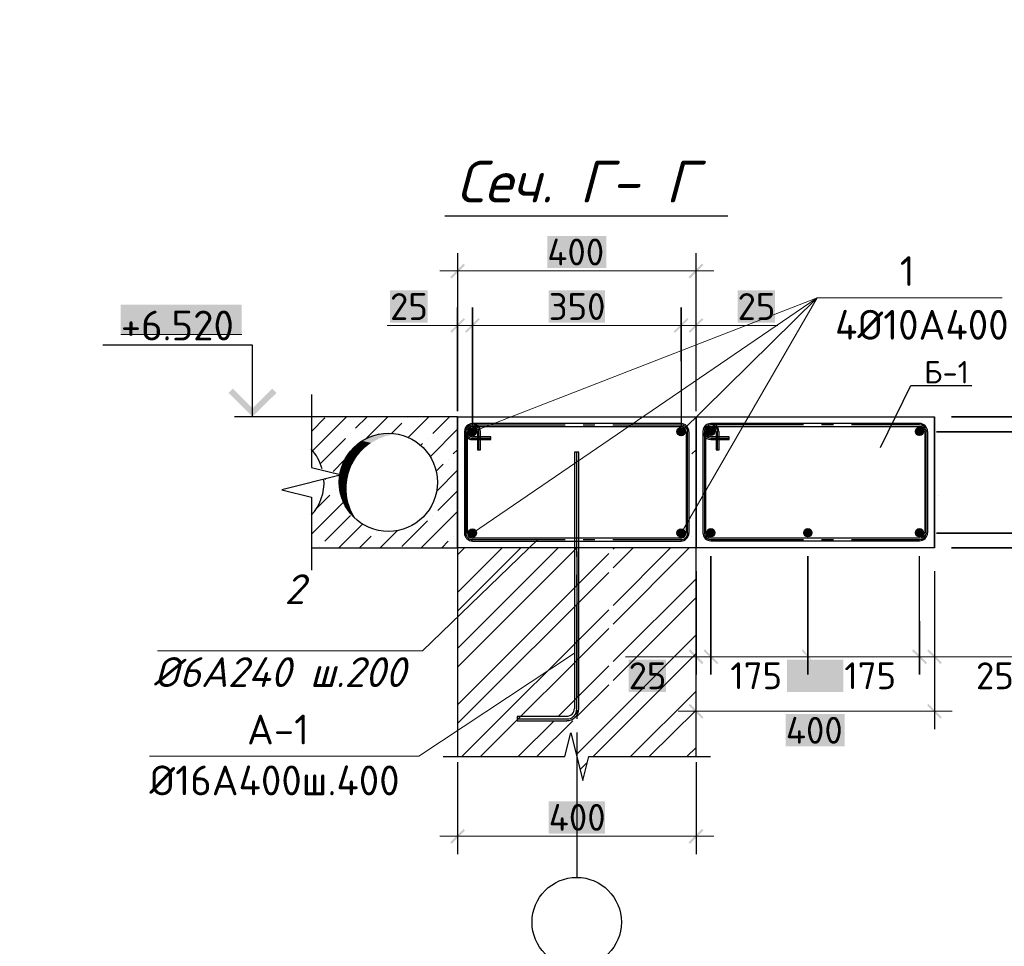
# Model space of a CAD drawing. Header units: millimetres. Extents: x 363306 to 7757304, y 1022887 to 1207196.
# Tile 638 of 656: x 2184113 to 2192372, y 1070910 to 1078681. Entities that reach past the tile are written whole.
import ezdxf

# ---------------------------------------------------------------- set-up
doc = ezdxf.new("R2010")
doc.units = ezdxf.units.MM
for name, color, linetype in [('0 @ 100', 7, 'Continuous'), ('PDF3_0', 7, 'Continuous'), ('PDF3_Text', 7, 'Continuous'), ('PDF4_0', 7, 'Continuous'), ('PDF4_Text', 7, 'Continuous'), ('PDF4_Размерные линии', 7, 'Continuous')]:
    doc.layers.add(name, color=color, linetype=linetype)
for name, color, linetype, true_color in [('PDF4__Армирования', 7, 'Continuous', 0x0000dd), ('PDF4__ось', 7, 'Continuous', 0x989898), ('PDF4_Layer7', 7, 'Continuous', 0x947000)]:
    doc.layers.add(name, color=color, linetype=linetype, true_color=true_color)
doc.styles.add('PDF ISOCPEUR', font='isocpeur.TTF')
doc.styles.add('PDF ISOCPEUR Italic', font='isocpeui.ttf')
doc.styles.add('ГОСТ 2.304', font='isocpeui.ttf')

msp = doc.modelspace()

# ---------------------------------------------------------------- linework, layer by layer
at = {"layer": 'PDF3_0', "lineweight": 25, "elevation": 0}
msp.add_lwpolyline([(2191332.662, 1075093.456), (2191587.474, 1075612.864), (2192100.685, 1075612.864)], dxfattribs=at)
at = {"layer": 'PDF4_0', "lineweight": 25, "elevation": 0}
for points in [[(2187785.583, 1076722.949), (2187785.583, 1075397.509), (2187785.583, 1076265.742)], [(2189786.827, 1075622.265), (2189786.827, 1076722.949)], [(2189660.595, 1075816.231), (2189660.595, 1076265.742), (2189660.595, 1075272.817)], [(2189786.827, 1075397.509), (2189786.827, 1076265.742)], [(2186066.052, 1075351.327), (2186066.052, 1075950.161), (2184811.426, 1075950.161)], [(2186560.205, 1075537.597), (2186560.205, 1075351.327), (2186560.205, 1074924.908), (2186811.131, 1074863.331), (2186310.82, 1074738.638), (2186560.205, 1074675.522), (2186560.205, 1074250.642), (2186560.205, 1074062.833)], [(2186969.691, 1075351.327), (2185915.189, 1075351.327)], [(2187785.583, 1075351.327), (2187785.583, 1074250.642)], [(2189786.827, 1075351.327), (2189786.827, 1074252.182)], [(2191786.532, 1075351.327), (2191786.532, 1074252.182)], [(2193472.884, 1075351.327), (2191928.847, 1075351.327), (2192886.365, 1075351.327)], [(2188786.205, 1074221.393), (2188786.205, 1073003.713)], [(2193472.884, 1074250.642), (2191928.847, 1074250.642), (2192886.365, 1074250.642)], [(2191661.839, 1073637.412), (2191661.839, 1073187.902), (2191661.839, 1074182.366)], [(2189786.827, 1072730.694), (2189786.827, 1074056.134), (2189786.827, 1073187.902)], [(2191786.532, 1074056.134), (2191786.532, 1073187.902)], [(2191786.532, 1073831.379), (2191786.532, 1072730.694)], [(2188786.205, 1072891.336), (2188786.205, 1072815.904)], [(2187665.508, 1072500.323), (2187785.583, 1072500.323), (2188686.143, 1072500.323), (2188736.944, 1072700.448), (2188837.006, 1072300.199), (2188886.267, 1072500.323), (2189786.827, 1072500.323), (2189906.902, 1072500.323)], [(2188786.205, 1072703.527), (2188786.205, 1071487.386)], [(2187785.583, 1072500.323), (2187785.583, 1072500.323)], [(2187785.583, 1072452.601), (2187785.583, 1071681.352)], [(2189786.827, 1072452.601), (2189786.827, 1071681.352)]]:
    msp.add_lwpolyline(points, dxfattribs=at)
at = {"layer": 'PDF4_0', "lineweight": 18, "elevation": 0}
for points in [[(2187636.259, 1076573.625), (2189936.151, 1076573.625)], [(2187194.446, 1076116.418), (2187785.583, 1076116.418)], [(2187636.259, 1076116.418), (2188061.139, 1076116.418)], [(2187760.952, 1076116.418), (2189811.458, 1076116.418)], [(2189511.271, 1076116.418), (2189936.151, 1076116.418)], [(2190473.408, 1076116.418), (2189786.827, 1076116.418)], [(2189195.69, 1073337.225), (2189786.827, 1073337.225)], [(2189635.964, 1073337.225), (2190060.844, 1073337.225)], [(2189762.197, 1073337.225), (2191811.163, 1073337.225)], [(2191510.976, 1073337.225), (2191935.856, 1073337.225)], [(2192474.652, 1073337.225), (2191786.532, 1073337.225)], [(2189635.964, 1072881.557), (2191935.856, 1072881.557)], [(2187636.259, 1071832.216), (2189936.151, 1071832.216)]]:
    msp.add_lwpolyline(points, dxfattribs=at)
at = {"layer": 'PDF4_0', "lineweight": 20, "elevation": 0}
for points in [[(2187911.815, 1074375.335), (2190801.304, 1076347.331), (2189660.595, 1074375.335)], [(2189660.595, 1075225.095), (2190801.304, 1076347.331), (2187911.815, 1075225.095)], [(2190801.304, 1076347.331), (2192354.578, 1076347.331)], [(2188459.848, 1074319.916), (2187491.554, 1073387.028), (2185268.633, 1073387.028)], [(2187460.765, 1072503.402), (2185202.438, 1072503.402)]]:
    msp.add_lwpolyline(points, dxfattribs=at)
at = {"layer": 'PDF4_0', "lineweight": 25, "elevation": 0}
for points in [[(2187911.815, 1076265.742), (2187911.815, 1075272.817)], [(2192886.365, 1075225.095), (2191804.154, 1075225.095)], [(2192886.365, 1074375.335), (2191804.154, 1074375.335)], [(2189911.52, 1073187.902), (2189911.52, 1074182.366)], [(2190724.824, 1073187.902), (2190724.824, 1074182.366)]]:
    msp.add_lwpolyline(points, close=True, dxfattribs=at)
at = {"layer": 'PDF4_0', "color": 7, "lineweight": 0, "true_color": 0xffffff, "elevation": 0}
msp.add_lwpolyline([(2184960.749, 1076040.987), (2185975.226, 1076040.987)], dxfattribs=at)
at = {"layer": 'PDF4_0', "color": 8, "lineweight": 25, "true_color": 0x767676, "elevation": 0}
for points in [[(2186560.205, 1075228.173), (2186672.583, 1075340.551)], [(2186570.981, 1075066.534), (2186855.774, 1075351.327)], [(2186931.205, 1075254.344), (2187028.189, 1075351.327)], [(2187018.952, 1075168.136), (2187200.604, 1075351.327)], [(2187234.471, 1075212.779), (2187319.139, 1075297.447)], [(2187362.243, 1075340.551), (2187362.243, 1075340.551)], [(2187373.019, 1075177.373), (2187545.433, 1075351.327)], [(2187577.761, 1075211.24), (2187717.848, 1075351.327)], [(2186888.102, 1075211.24), (2186888.102, 1075211.24)], [(2187557.749, 1075017.273), (2187785.583, 1075246.646)], [(2186637.176, 1074958.775), (2186844.998, 1075168.136)], [(2187477.699, 1075111.178), (2187491.554, 1075125.032)], [(2187534.658, 1075168.136), (2187534.658, 1075168.136)], [(2187750.176, 1075038.825), (2187785.583, 1075074.232)], [(2189751.421, 1075038.825), (2189786.827, 1075074.232)], [(2186743.396, 1074892.58), (2186838.84, 1074988.024)], [(2187607.01, 1074895.659), (2187663.969, 1074952.617)], [(2187707.072, 1074995.721), (2187707.072, 1074995.721)], [(2187611.628, 1074726.323), (2187785.583, 1074901.817)], [(2186675.662, 1074826.385), (2186681.82, 1074831.003)], [(2186606.388, 1074583.157), (2186715.687, 1074693.995)], [(2186758.79, 1074737.099), (2186758.79, 1074737.099)], [(2187620.865, 1074564.684), (2187785.583, 1074729.402)], [(2191820.399, 1074693.995), (2191820.399, 1074693.995)], [(2186560.205, 1074366.099), (2186829.604, 1074633.958)], [(2187480.778, 1074250.642), (2187785.583, 1074555.447)], [(2186672.583, 1074306.062), (2186888.102, 1074521.58)], [(2186791.118, 1074250.642), (2186989.703, 1074449.227)], [(2187319.139, 1074262.958), (2187534.658, 1074478.476)], [(2187577.761, 1074521.58), (2187577.761, 1074521.58)], [(2187103.62, 1074392.269), (2187103.62, 1074392.269)], [(2187135.948, 1074250.642), (2187280.653, 1074395.348)], [(2186963.533, 1074250.642), (2187060.517, 1074349.165)], [(2187653.193, 1074250.642), (2187707.072, 1074306.062)], [(2187750.176, 1074349.165), (2187750.176, 1074349.165)], [(2189751.421, 1074349.165), (2189751.421, 1074349.165)], [(2186629.479, 1074262.958), (2186629.479, 1074262.958)], [(2187785.583, 1073878.103), (2188159.662, 1074250.642)], [(2187785.583, 1073407.041), (2188630.724, 1074250.642)], [(2187785.583, 1074192.145), (2187844.081, 1074250.642)], [(2187785.583, 1073721.082), (2188316.682, 1074250.642)], [(2187785.583, 1073250.02), (2188787.744, 1074250.642)], [(2187785.583, 1072934.439), (2189054.064, 1074202.92)], [(2189091.01, 1074239.867), (2189101.786, 1074250.642)], [(2189091.01, 1073768.804), (2189572.848, 1074250.642)], [(2189091.01, 1074082.846), (2189258.807, 1074250.642)], [(2189091.01, 1073611.784), (2189729.869, 1074250.642)], [(2187785.583, 1072777.419), (2189054.064, 1074045.9)], [(2189091.01, 1073297.742), (2189786.827, 1073992.02)], [(2189091.01, 1073139.182), (2189786.827, 1073834.999)], [(2187822.529, 1072500.323), (2189054.064, 1073731.858)], [(2187979.55, 1072500.323), (2189054.064, 1073574.838)], [(2188781.587, 1072515.717), (2189786.827, 1073520.958)], [(2188923.213, 1072500.323), (2189786.827, 1073363.937)], [(2188630.724, 1072837.456), (2189054.064, 1073260.796)], [(2188787.744, 1072837.456), (2189054.064, 1073103.775)], [(2189237.255, 1072500.323), (2189786.827, 1073049.896)], [(2189394.275, 1072500.323), (2189786.827, 1072891.336)], [(2188293.591, 1072500.323), (2188595.317, 1072800.51)], [(2188450.612, 1072500.323), (2188752.338, 1072800.51)], [(2189708.317, 1072500.323), (2189786.827, 1072577.294)], [(2188813.915, 1072391.025), (2188873.952, 1072451.062)]]:
    msp.add_lwpolyline(points, dxfattribs=at)
at = {"layer": 'PDF4_0', "lineweight": 30, "elevation": 0}
for points in [[(2188365.944, 1074250.642), (2187785.583, 1074250.642), (2187785.583, 1075351.327), (2188365.944, 1075351.327)], [(2187785.583, 1075351.327), (2187785.583, 1074250.642), (2187785.583, 1075351.327)], [(2188115.018, 1075351.327), (2189786.827, 1075351.327), (2189786.827, 1074250.642), (2188115.018, 1074250.642)], [(2190116.263, 1075351.327), (2191786.532, 1075351.327), (2191786.532, 1074252.182), (2189786.827, 1074252.182), (2189786.827, 1075351.327), (2190365.649, 1075351.327)], [(2189786.827, 1075351.327), (2189786.827, 1074252.182), (2189786.827, 1075351.327)], [(2191786.532, 1075351.327), (2191786.532, 1074252.182), (2191786.532, 1075351.327)], [(2189786.827, 1072500.323), (2189786.827, 1074250.642), (2187785.583, 1074250.642), (2187785.583, 1072500.323)]]:
    msp.add_lwpolyline(points, dxfattribs=at)
at = {"layer": 'PDF4_0', "color": 1, "lineweight": 20, "elevation": 0}
for points in [[(2187876.408, 1075223.555), (2187913.355, 1075260.501)], [(2187877.948, 1075235.87), (2187901.039, 1075258.962)], [(2187879.487, 1075214.319), (2187922.591, 1075257.422)], [(2187882.566, 1075206.622), (2187930.288, 1075254.344)], [(2187887.184, 1075200.464), (2187936.446, 1075249.725)], [(2187893.342, 1075195.846), (2187941.064, 1075243.568)], [(2187901.039, 1075192.767), (2187944.143, 1075235.87)], [(2187911.815, 1075191.227), (2187945.682, 1075225.095)], [(2187925.67, 1075194.306), (2187942.603, 1075211.24)], [(2189626.728, 1075223.555), (2189663.674, 1075260.501)], [(2189628.267, 1075235.87), (2189651.358, 1075258.962)], [(2189628.267, 1075214.319), (2189672.91, 1075257.422)], [(2189632.885, 1075206.622), (2189680.607, 1075254.344)], [(2189637.504, 1075200.464), (2189686.765, 1075249.725)], [(2189643.661, 1075195.846), (2189691.383, 1075243.568)], [(2189651.358, 1075192.767), (2189694.462, 1075235.87)], [(2189662.134, 1075191.227), (2189696.002, 1075225.095)], [(2189675.989, 1075194.306), (2189692.923, 1075211.24)], [(2189877.653, 1075223.555), (2189914.599, 1075260.501)], [(2189879.192, 1075235.87), (2189902.284, 1075258.962)], [(2189879.192, 1075214.319), (2189923.835, 1075258.962)], [(2189882.271, 1075208.161), (2189929.993, 1075255.883)], [(2189888.429, 1075202.003), (2189936.151, 1075249.725)], [(2189894.587, 1075197.385), (2189940.769, 1075243.568)], [(2189902.284, 1075194.306), (2189943.848, 1075235.87)], [(2189911.52, 1075192.767), (2189945.387, 1075226.634)], [(2189925.375, 1075195.846), (2189942.309, 1075212.779)], [(2191627.972, 1075223.555), (2191664.918, 1075260.501)], [(2191627.972, 1075235.87), (2191652.603, 1075258.962)], [(2191629.512, 1075214.319), (2191672.615, 1075258.962)], [(2191632.59, 1075208.161), (2191680.312, 1075255.883)], [(2191638.748, 1075202.003), (2191686.47, 1075249.725)], [(2191644.906, 1075197.385), (2191691.088, 1075243.568)], [(2191652.603, 1075194.306), (2191694.167, 1075235.87)], [(2191661.839, 1075192.767), (2191695.707, 1075226.634)], [(2191675.694, 1075195.846), (2191692.628, 1075212.779)], [(2187876.408, 1074372.257), (2187913.355, 1074409.203)], [(2187877.948, 1074384.572), (2187901.039, 1074409.203)], [(2187879.487, 1074364.559), (2187922.591, 1074407.663)], [(2187882.566, 1074356.862), (2187930.288, 1074404.584)], [(2187887.184, 1074350.705), (2187936.446, 1074398.427)], [(2187893.342, 1074346.086), (2187941.064, 1074392.269)], [(2187901.039, 1074343.008), (2187944.143, 1074384.572)], [(2187911.815, 1074341.468), (2187945.682, 1074375.335)], [(2187925.67, 1074344.547), (2187942.603, 1074361.481)], [(2189626.728, 1074372.257), (2189663.674, 1074409.203)], [(2189628.267, 1074384.572), (2189651.358, 1074409.203)], [(2189628.267, 1074364.559), (2189672.91, 1074407.663)], [(2189632.885, 1074356.862), (2189680.607, 1074404.584)], [(2189637.504, 1074350.705), (2189686.765, 1074398.427)], [(2189643.661, 1074346.086), (2189691.383, 1074392.269)], [(2189651.358, 1074343.008), (2189694.462, 1074384.572)], [(2189662.134, 1074341.468), (2189696.002, 1074375.335)], [(2189675.989, 1074344.547), (2189692.923, 1074361.481)], [(2189877.653, 1074373.796), (2189914.599, 1074410.742)], [(2189879.192, 1074386.111), (2189902.284, 1074409.203)], [(2189879.192, 1074364.559), (2189923.835, 1074409.203)], [(2189882.271, 1074358.402), (2189929.993, 1074404.584)], [(2189888.429, 1074352.244), (2189936.151, 1074399.966)], [(2189894.587, 1074347.626), (2189940.769, 1074393.808)], [(2189902.284, 1074343.008), (2189943.848, 1074386.111)], [(2189911.52, 1074343.008), (2189945.387, 1074376.875)], [(2189925.375, 1074346.086), (2189942.309, 1074363.02)], [(2190690.957, 1074373.796), (2190727.903, 1074410.742)], [(2190692.497, 1074386.111), (2190715.588, 1074409.203)], [(2190692.497, 1074364.559), (2190737.14, 1074409.203)], [(2190695.575, 1074358.402), (2190743.297, 1074404.584)], [(2190701.733, 1074352.244), (2190749.455, 1074399.966)], [(2190707.891, 1074347.626), (2190754.073, 1074393.808)], [(2190715.588, 1074343.008), (2190757.152, 1074386.111)], [(2190724.824, 1074343.008), (2190758.692, 1074376.875)], [(2190738.679, 1074346.086), (2190755.613, 1074363.02)], [(2191627.972, 1074373.796), (2191664.918, 1074410.742)], [(2191627.972, 1074386.111), (2191652.603, 1074409.203)], [(2191629.512, 1074364.559), (2191672.615, 1074409.203)], [(2191632.59, 1074358.402), (2191680.312, 1074404.584)], [(2191638.748, 1074352.244), (2191686.47, 1074399.966)], [(2191644.906, 1074347.626), (2191691.088, 1074393.808)], [(2191652.603, 1074343.008), (2191694.167, 1074386.111)], [(2191661.839, 1074343.008), (2191695.707, 1074376.875)], [(2191675.694, 1074346.086), (2191692.628, 1074363.02)]]:
    msp.add_lwpolyline(points, dxfattribs=at)
at = {"layer": 'PDF4_0', "lineweight": 0, "elevation": 0}
msp.add_lwpolyline([(2187460.765, 1072503.402), (2188767.732, 1073368.555)], dxfattribs=at)
at = {"layer": 'PDF4_0', "lineweight": 25}
msp.add_circle((2188785.435, 1071112.537, 0), 374.848, dxfattribs=at)
at = {"layer": 'PDF4_0', "color": 7, "true_color": 0xffffff, "transparency": 33554559}
for points in [[(2188538.359, 1076867.654, 0), (2188538.359, 1076598.256, 0), (2189034.051, 1076867.654, 0)], [(2188538.359, 1076598.256, 0), (2189034.051, 1076867.654, 0), (2189034.051, 1076598.256, 0)], [(2187219.077, 1076410.447, 0), (2187219.077, 1076141.049, 0), (2187534.658, 1076410.447, 0)], [(2187219.077, 1076141.049, 0), (2187534.658, 1076410.447, 0), (2187534.658, 1076141.049, 0)], [(2188550.674, 1076410.447, 0), (2188550.674, 1076141.049, 0), (2189021.736, 1076410.447, 0)], [(2188550.674, 1076141.049, 0), (2189021.736, 1076410.447, 0), (2189021.736, 1076141.049, 0)], [(2190134.736, 1076410.447, 0), (2190134.736, 1076141.049, 0), (2190448.777, 1076410.447, 0)], [(2190134.736, 1076141.049, 0), (2190448.777, 1076410.447, 0), (2190448.777, 1076141.049, 0)], [(2184960.749, 1076290.372, 0), (2185975.226, 1076290.372, 0), (2184960.749, 1076040.987, 0)], [(2185975.226, 1076290.372, 0), (2184960.749, 1076040.987, 0), (2185975.226, 1076040.987, 0)], [(2189220.321, 1073043.196, 0), (2189220.321, 1073312.595, 0), (2189534.363, 1073043.196, 0)], [(2189220.321, 1073312.595, 0), (2189534.363, 1073043.196, 0), (2189534.363, 1073312.595, 0)], [(2190550.379, 1073043.196, 0), (2190550.379, 1073312.595, 0), (2191022.981, 1073043.196, 0)], [(2190550.379, 1073312.595, 0), (2191022.981, 1073043.196, 0), (2191022.981, 1073312.595, 0)], [(2190539.603, 1072585.989, 0), (2190539.603, 1072856.927, 0), (2191033.756, 1072585.989, 0)], [(2190539.603, 1072856.927, 0), (2191033.756, 1072585.989, 0), (2191033.756, 1072856.927, 0)], [(2188550.674, 1072126.244, 0), (2188550.674, 1071855.307, 0), (2189021.736, 1072126.244, 0)], [(2188550.674, 1071855.307, 0), (2189021.736, 1072126.244, 0), (2189021.736, 1071855.307, 0)]]:
    msp.add_solid(points, dxfattribs=at)
at = {"layer": 'PDF4_0', "transparency": 33554559}
for points in [[(2187836.384, 1076635.202, 0), (2187736.321, 1076510.509, 0), (2187724.006, 1076522.825, 0)], [(2187848.699, 1076622.887, 0), (2187836.384, 1076635.202, 0), (2187736.321, 1076510.509, 0)], [(2189723.711, 1076522.825, 0), (2189736.026, 1076510.509, 0), (2189836.089, 1076635.202, 0)], [(2189736.026, 1076510.509, 0), (2189836.089, 1076635.202, 0), (2189848.404, 1076622.887, 0)], [(2187836.384, 1076177.995, 0), (2187736.321, 1076054.841, 0), (2187724.006, 1076065.617, 0)], [(2187848.699, 1076167.219, 0), (2187836.384, 1076177.995, 0), (2187736.321, 1076054.841, 0)], [(2187848.699, 1076065.617, 0), (2187861.014, 1076054.841, 0), (2187961.077, 1076177.995, 0)], [(2187961.077, 1076177.995, 0), (2187861.014, 1076054.841, 0), (2187848.699, 1076065.617, 0)], [(2187861.014, 1076054.841, 0), (2187961.077, 1076177.995, 0), (2187973.392, 1076167.219, 0)], [(2187973.392, 1076167.219, 0), (2187961.077, 1076177.995, 0), (2187861.014, 1076054.841, 0)], [(2189599.018, 1076065.617, 0), (2189611.333, 1076054.841, 0), (2189711.396, 1076177.995, 0)], [(2189711.396, 1076177.995, 0), (2189611.333, 1076054.841, 0), (2189599.018, 1076065.617, 0)], [(2189611.333, 1076054.841, 0), (2189711.396, 1076177.995, 0), (2189723.711, 1076167.219, 0)], [(2189723.711, 1076167.219, 0), (2189711.396, 1076177.995, 0), (2189611.333, 1076054.841, 0)], [(2189723.711, 1076065.617, 0), (2189736.026, 1076054.841, 0), (2189836.089, 1076177.995, 0)], [(2189736.026, 1076054.841, 0), (2189836.089, 1076177.995, 0), (2189848.404, 1076167.219, 0)], [(2185865.928, 1075549.912, 0), (2186066.052, 1075422.14, 0), (2185901.334, 1075585.319, 0)], [(2186066.052, 1075351.327, 0), (2185865.928, 1075549.912, 0), (2186066.052, 1075422.14, 0)], [(2186266.176, 1075549.912, 0), (2186066.052, 1075422.14, 0), (2186230.77, 1075585.319, 0)], [(2186066.052, 1075351.327, 0), (2186266.176, 1075549.912, 0), (2186066.052, 1075422.14, 0)], [(2189837.628, 1073275.649, 0), (2189736.026, 1073400.341, 0), (2189723.711, 1073388.026, 0)], [(2189848.404, 1073287.964, 0), (2189837.628, 1073275.649, 0), (2189736.026, 1073400.341, 0)], [(2189849.943, 1073388.026, 0), (2189860.719, 1073400.341, 0), (2189962.321, 1073275.649, 0)], [(2189962.321, 1073275.649, 0), (2189860.719, 1073400.341, 0), (2189849.943, 1073388.026, 0)], [(2189860.719, 1073400.341, 0), (2189962.321, 1073275.649, 0), (2189973.097, 1073287.964, 0)], [(2189973.097, 1073287.964, 0), (2189962.321, 1073275.649, 0), (2189860.719, 1073400.341, 0)], [(2190785.17, 1073275.649, 0), (2190683.568, 1073400.341, 0), (2190672.792, 1073388.026, 0)], [(2191598.723, 1073388.026, 0), (2191611.038, 1073400.341, 0), (2191712.64, 1073275.649, 0)], [(2191712.64, 1073275.649, 0), (2191611.038, 1073400.341, 0), (2191598.723, 1073388.026, 0)], [(2191611.038, 1073400.341, 0), (2191712.64, 1073275.649, 0), (2191723.416, 1073287.964, 0)], [(2191723.416, 1073287.964, 0), (2191712.64, 1073275.649, 0), (2191611.038, 1073400.341, 0)], [(2191724.955, 1073388.026, 0), (2191735.731, 1073400.341, 0), (2191837.333, 1073275.649, 0)], [(2191735.731, 1073400.341, 0), (2191837.333, 1073275.649, 0), (2191848.109, 1073287.964, 0)], [(2189837.628, 1072818.441, 0), (2189736.026, 1072943.134, 0), (2189723.711, 1072930.819, 0)], [(2189848.404, 1072830.756, 0), (2189837.628, 1072818.441, 0), (2189736.026, 1072943.134, 0)], [(2191724.955, 1072930.819, 0), (2191735.731, 1072943.134, 0), (2191837.333, 1072818.441, 0)], [(2191735.731, 1072943.134, 0), (2191837.333, 1072818.441, 0), (2191848.109, 1072830.756, 0)], [(2187836.384, 1071893.792, 0), (2187736.321, 1071769.099, 0), (2187724.006, 1071781.415, 0)], [(2187848.699, 1071881.477, 0), (2187836.384, 1071893.792, 0), (2187736.321, 1071769.099, 0)], [(2189723.711, 1071781.415, 0), (2189736.026, 1071769.099, 0), (2189836.089, 1071893.792, 0)], [(2189736.026, 1071769.099, 0), (2189836.089, 1071893.792, 0), (2189848.404, 1071881.477, 0)]]:
    msp.add_solid(points, dxfattribs=at)
at = {"layer": 'PDF4_0', "color": 8, "true_color": 0x767676, "transparency": 33554559}
for points in [[(2187066.674, 1075188.148, 0), (2187159.039, 1075178.912, 0), (2187043.583, 1075178.912, 0)], [(2187089.765, 1075195.846, 0), (2187183.67, 1075188.148, 0), (2187066.674, 1075188.148, 0)], [(2187183.67, 1075188.148, 0), (2187066.674, 1075188.148, 0), (2187159.039, 1075178.912, 0)], [(2187105.16, 1075200.464, 0), (2187217.537, 1075195.846, 0), (2187089.765, 1075195.846, 0)], [(2187217.537, 1075195.846, 0), (2187089.765, 1075195.846, 0), (2187183.67, 1075188.148, 0)], [(2187131.33, 1075205.082, 0), (2187232.931, 1075200.464, 0), (2187105.16, 1075200.464, 0)], [(2187232.931, 1075200.464, 0), (2187105.16, 1075200.464, 0), (2187217.537, 1075195.846, 0)], [(2187137.487, 1075206.622, 0), (2187283.732, 1075205.082, 0), (2187131.33, 1075205.082, 0)], [(2187283.732, 1075205.082, 0), (2187131.33, 1075205.082, 0), (2187232.931, 1075200.464, 0)], [(2187180.591, 1075212.779, 0), (2187271.417, 1075206.622, 0), (2187137.487, 1075206.622, 0)], [(2187271.417, 1075206.622, 0), (2187137.487, 1075206.622, 0), (2187283.732, 1075205.082, 0)], [(2187185.209, 1075212.779, 0), (2187234.471, 1075212.779, 0), (2187180.591, 1075212.779, 0)], [(2187234.471, 1075212.779, 0), (2187180.591, 1075212.779, 0), (2187271.417, 1075206.622, 0)], [(2186948.139, 1075121.953, 0), (2187018.952, 1075098.862, 0), (2186920.429, 1075098.862, 0)], [(2186958.915, 1075131.19, 0), (2187046.662, 1075121.953, 0), (2186948.139, 1075121.953, 0)], [(2187046.662, 1075121.953, 0), (2186948.139, 1075121.953, 0), (2187018.952, 1075098.862, 0)], [(2186986.624, 1075148.124, 0), (2187060.517, 1075131.19, 0), (2186958.915, 1075131.19, 0)], [(2187060.517, 1075131.19, 0), (2186958.915, 1075131.19, 0), (2187046.662, 1075121.953, 0)], [(2186998.94, 1075157.36, 0), (2187089.765, 1075148.124, 0), (2186986.624, 1075148.124, 0)], [(2187089.765, 1075148.124, 0), (2186986.624, 1075148.124, 0), (2187060.517, 1075131.19, 0)], [(2187026.649, 1075171.215, 0), (2187108.239, 1075157.36, 0), (2186998.94, 1075157.36, 0)], [(2187108.239, 1075157.36, 0), (2186998.94, 1075157.36, 0), (2187089.765, 1075148.124, 0)], [(2187043.583, 1075178.912, 0), (2187135.948, 1075171.215, 0), (2187026.649, 1075171.215, 0)], [(2187135.948, 1075171.215, 0), (2187026.649, 1075171.215, 0), (2187108.239, 1075157.36, 0)], [(2187159.039, 1075178.912, 0), (2187043.583, 1075178.912, 0), (2187135.948, 1075171.215, 0)], [(2186858.853, 1075023.431, 0), (2186938.902, 1075014.194, 0), (2186854.234, 1075014.194, 0)], [(2186880.405, 1075054.219, 0), (2186946.6, 1075023.431, 0), (2186858.853, 1075023.431, 0)], [(2186946.6, 1075023.431, 0), (2186858.853, 1075023.431, 0), (2186938.902, 1075014.194, 0)], [(2186888.102, 1075063.456, 0), (2186971.23, 1075054.219, 0), (2186880.405, 1075054.219, 0)], [(2186971.23, 1075054.219, 0), (2186880.405, 1075054.219, 0), (2186946.6, 1075023.431, 0)], [(2186912.732, 1075089.626, 0), (2186980.467, 1075063.456, 0), (2186888.102, 1075063.456, 0)], [(2186980.467, 1075063.456, 0), (2186888.102, 1075063.456, 0), (2186971.23, 1075054.219, 0)], [(2186920.429, 1075098.862, 0), (2187006.637, 1075089.626, 0), (2186912.732, 1075089.626, 0)], [(2187006.637, 1075089.626, 0), (2186912.732, 1075089.626, 0), (2186980.467, 1075063.456, 0)], [(2187018.952, 1075098.862, 0), (2186920.429, 1075098.862, 0), (2187006.637, 1075089.626, 0)], [(2186831.143, 1074971.09, 0), (2186894.259, 1074935.684, 0), (2186815.749, 1074935.684, 0)], [(2186834.222, 1074980.327, 0), (2186912.732, 1074971.09, 0), (2186831.143, 1074971.09, 0)], [(2186912.732, 1074971.09, 0), (2186831.143, 1074971.09, 0), (2186894.259, 1074935.684, 0)], [(2186854.234, 1075014.194, 0), (2186918.89, 1074980.327, 0), (2186834.222, 1074980.327, 0)], [(2186918.89, 1074980.327, 0), (2186834.222, 1074980.327, 0), (2186912.732, 1074971.09, 0)], [(2186938.902, 1075014.194, 0), (2186854.234, 1075014.194, 0), (2186918.89, 1074980.327, 0)], [(2186801.894, 1074877.186, 0), (2186865.01, 1074838.7, 0), (2186795.736, 1074838.7, 0)], [(2186803.434, 1074887.962, 0), (2186872.707, 1074877.186, 0), (2186801.894, 1074877.186, 0)], [(2186872.707, 1074877.186, 0), (2186801.894, 1074877.186, 0), (2186865.01, 1074838.7, 0)], [(2186812.67, 1074924.908, 0), (2186877.326, 1074887.962, 0), (2186803.434, 1074887.962, 0)], [(2186877.326, 1074887.962, 0), (2186803.434, 1074887.962, 0), (2186872.707, 1074877.186, 0)], [(2186815.749, 1074935.684, 0), (2186889.641, 1074924.908, 0), (2186812.67, 1074924.908, 0)], [(2186889.641, 1074924.908, 0), (2186812.67, 1074924.908, 0), (2186877.326, 1074887.962, 0)], [(2186894.259, 1074935.684, 0), (2186815.749, 1074935.684, 0), (2186889.641, 1074924.908, 0)], [(2186795.736, 1074827.924, 0), (2186857.313, 1074790.978, 0), (2186794.197, 1074790.978, 0)], [(2186857.313, 1074790.978, 0), (2186794.197, 1074790.978, 0), (2186855.774, 1074777.124, 0)], [(2186794.197, 1074790.978, 0), (2186855.774, 1074777.124, 0), (2186794.197, 1074777.124, 0)], [(2186855.774, 1074777.124, 0), (2186794.197, 1074777.124, 0), (2186855.774, 1074741.717, 0)], [(2186794.197, 1074777.124, 0), (2186855.774, 1074741.717, 0), (2186797.276, 1074741.717, 0)], [(2186865.01, 1074838.7, 0), (2186795.736, 1074838.7, 0), (2186861.932, 1074827.924, 0)], [(2186795.736, 1074838.7, 0), (2186861.932, 1074827.924, 0), (2186795.736, 1074827.924, 0)], [(2186861.932, 1074827.924, 0), (2186795.736, 1074827.924, 0), (2186857.313, 1074790.978, 0)], [(2186855.774, 1074741.717, 0), (2186797.276, 1074741.717, 0), (2186855.774, 1074726.323, 0)], [(2186797.276, 1074741.717, 0), (2186855.774, 1074726.323, 0), (2186800.355, 1074726.323, 0)], [(2186855.774, 1074726.323, 0), (2186800.355, 1074726.323, 0), (2186858.853, 1074693.995, 0)], [(2186800.355, 1074726.323, 0), (2186858.853, 1074693.995, 0), (2186808.052, 1074693.995, 0)], [(2186858.853, 1074693.995, 0), (2186808.052, 1074693.995, 0), (2186860.392, 1074675.522, 0)], [(2186808.052, 1074693.995, 0), (2186860.392, 1074675.522, 0), (2186814.21, 1074675.522, 0)], [(2186860.392, 1074675.522, 0), (2186814.21, 1074675.522, 0), (2186866.55, 1074646.273, 0)], [(2186814.21, 1074675.522, 0), (2186866.55, 1074646.273, 0), (2186823.446, 1074646.273, 0)], [(2186866.55, 1074646.273, 0), (2186823.446, 1074646.273, 0), (2186871.168, 1074626.261, 0)], [(2186823.446, 1074646.273, 0), (2186871.168, 1074626.261, 0), (2186832.683, 1074626.261, 0)], [(2186871.168, 1074626.261, 0), (2186832.683, 1074626.261, 0), (2186880.405, 1074603.169, 0)], [(2186832.683, 1074626.261, 0), (2186880.405, 1074603.169, 0), (2186844.998, 1074603.169, 0)], [(2186880.405, 1074603.169, 0), (2186844.998, 1074603.169, 0), (2186888.102, 1074578.539, 0)], [(2186844.998, 1074603.169, 0), (2186888.102, 1074578.539, 0), (2186860.392, 1074578.539, 0)], [(2186888.102, 1074578.539, 0), (2186860.392, 1074578.539, 0), (2186895.799, 1074561.605, 0)], [(2186860.392, 1074578.539, 0), (2186895.799, 1074561.605, 0), (2186871.168, 1074561.605, 0)], [(2186895.799, 1074561.605, 0), (2186871.168, 1074561.605, 0), (2186909.653, 1074532.356, 0)], [(2186871.168, 1074561.605, 0), (2186909.653, 1074532.356, 0), (2186894.259, 1074532.356, 0)], [(2186894.259, 1074532.356, 0), (2186901.956, 1074523.12, 0), (2186915.811, 1074523.12, 0)], [(2186894.259, 1074532.356, 0), (2186909.653, 1074532.356, 0), (2186915.811, 1074523.12, 0)], [(2186901.956, 1074523.12, 0), (2186915.811, 1074523.12, 0), (2186935.824, 1074489.252, 0)]]:
    msp.add_solid(points, dxfattribs=at)
at = {"layer": 'PDF4__Армирования', "lineweight": 30, "elevation": 0}
for points in [[(2188365.944, 1075292.829), (2187911.815, 1075292.829)], [(2187911.815, 1075278.974), (2187911.815, 1075278.974)], [(2189660.595, 1075292.829), (2188115.018, 1075292.829)], [(2190365.649, 1075294.368), (2189911.52, 1075294.368)], [(2189911.52, 1075280.514), (2189911.52, 1075280.514)], [(2189911.52, 1075269.738), (2190365.649, 1075269.738)], [(2191661.839, 1075294.368), (2190116.263, 1075294.368)], [(2190116.263, 1075269.738), (2191661.839, 1075269.738)], [(2187844.081, 1075225.095), (2187844.081, 1074375.335)], [(2187868.711, 1074375.335), (2187868.711, 1075225.095)], [(2187911.815, 1075268.198), (2188365.944, 1075268.198)], [(2187953.379, 1075225.095), (2187953.379, 1075072.692), (2187978.01, 1075072.692), (2187978.01, 1075225.095)], [(2188115.018, 1075268.198), (2189660.595, 1075268.198)], [(2189703.699, 1075225.095), (2189703.699, 1074375.335)], [(2189728.329, 1074375.335), (2189728.329, 1075225.095)], [(2189843.786, 1075226.634), (2189843.786, 1074376.875)], [(2189868.416, 1074376.875), (2189868.416, 1075226.634)], [(2189954.624, 1075226.634), (2189954.624, 1075074.232), (2189979.255, 1075074.232), (2189979.255, 1075226.634)], [(2191704.943, 1075226.634), (2191704.943, 1074376.875)], [(2191729.574, 1074376.875), (2191729.574, 1075226.634)], [(2187911.815, 1075158.9), (2188064.218, 1075158.9), (2188064.218, 1075183.53), (2187911.815, 1075183.53)], [(2189911.52, 1075158.9), (2190065.462, 1075158.9), (2190065.462, 1075183.53), (2189911.52, 1075183.53)], [(2188804.678, 1072902.112), (2188804.678, 1075052.68), (2188767.732, 1075052.68), (2188767.732, 1072902.112)], [(2188365.944, 1074332.232), (2187911.815, 1074332.232)], [(2187911.815, 1074307.601), (2188365.944, 1074307.601)], [(2189660.595, 1074332.232), (2188115.018, 1074332.232)], [(2188115.018, 1074307.601), (2189660.595, 1074307.601)], [(2190365.649, 1074333.771), (2189911.52, 1074333.771)], [(2189911.52, 1074309.14), (2190365.649, 1074309.14)], [(2191661.839, 1074333.771), (2190116.263, 1074333.771)], [(2190116.263, 1074309.14), (2191661.839, 1074309.14)], [(2188703.076, 1072837.456), (2188285.894, 1072837.456), (2188285.894, 1072800.51), (2188703.076, 1072800.51)]]:
    msp.add_lwpolyline(points, dxfattribs=at)
at = {"layer": 'PDF4__Армирования', "color": 1, "lineweight": 30}
for centre, radius in [((2187911.044, 1075225.863, 0), 34.638), ((2189659.825, 1075225.864, 0), 34.637), ((2189910.75, 1075227.403, 0), 34.637), ((2191661.069, 1075227.403, 0), 34.637), ((2187911.044, 1074376.104, 0), 34.638), ((2189659.825, 1074376.105, 0), 34.637), ((2189910.75, 1074377.644, 0), 34.637), ((2190724.054, 1074377.644, 0), 34.637), ((2191661.069, 1074377.644, 0), 34.637)]:
    msp.add_circle(centre, radius, dxfattribs=at)
at = {"layer": 'PDF4__Армирования', "lineweight": 30}
for centre, radius, start, end in [((2187911.045, 1075225.864, 0), 66.965, 89.9999943, 270.0000057), ((2187911.045, 1075225.864, 0), 66.965, 359.9999943, 180.0000057), ((2189659.825, 1075225.864, 0), 66.965, 359.9999943, 90.0000057), ((2189910.75, 1075227.404, 0), 66.965, 89.9999943, 270.0000057), ((2189910.75, 1075227.404, 0), 66.965, 359.9999943, 180.0000057), ((2189910.75, 1075227.403, 0), 42.335, 0.0008819, 179.9991181), ((2189910.75, 1075227.404, 0), 42.334, 90.0000017, 269.9999983), ((2191661.07, 1075227.404, 0), 66.965, 359.9999943, 90.0000057), ((2191661.07, 1075227.404, 0), 42.334, 0.0000017, 89.9999983), ((2187911.045, 1075225.864, 0), 42.335, 0.0008819, 179.9991181), ((2187911.045, 1075225.864, 0), 42.334, 90.0000017, 269.9999983), ((2189659.825, 1075225.864, 0), 42.334, 0.0000017, 89.9999983), ((2187911.045, 1074376.105, 0), 66.965, 179.9999943, 270.0000057), ((2187911.045, 1074376.105, 0), 42.334, 180.0000017, 269.9999983), ((2189659.825, 1074376.105, 0), 42.334, 270.0000017, 359.9999983), ((2189659.825, 1074376.105, 0), 66.965, 269.9999943, 0.0000057), ((2189910.75, 1074377.644, 0), 66.965, 179.9999943, 270.0000057), ((2189910.75, 1074377.644, 0), 42.334, 180.0000017, 269.9999983), ((2191661.07, 1074377.644, 0), 42.334, 270.0000017, 359.9999983), ((2191661.07, 1074377.644, 0), 66.965, 269.9999943, 0.0000057), ((2188702.307, 1072902.881, 0), 63.886, 269.9999949, 0.0000051), ((2188702.307, 1072902.881, 0), 100.832, 270.0000012, 359.9999987)]:
    msp.add_arc(centre, radius, start, end, dxfattribs=at)
at = {"layer": 'PDF4__ось', "lineweight": 25, "elevation": 0}
for points in [[(2187965.695, 1075072.692), (2187965.695, 1075225.095), (2187965.695, 1075235.87), (2187962.616, 1075245.107), (2187957.998, 1075254.344), (2187951.84, 1075262.041), (2187944.143, 1075269.738), (2187936.446, 1075274.356), (2187925.67, 1075278.974), (2187916.433, 1075280.514), (2187905.657, 1075280.514), (2187896.421, 1075278.974), (2187887.184, 1075274.356), (2187877.948, 1075269.738), (2187870.251, 1075262.041), (2187864.093, 1075254.344), (2187859.475, 1075245.107), (2187856.396, 1075235.87), (2187856.396, 1075225.095), (2187856.396, 1074375.335), (2187856.396, 1074366.099), (2187859.475, 1074356.862), (2187864.093, 1074347.626), (2187868.711, 1074339.929), (2187876.408, 1074333.771), (2187884.106, 1074327.613), (2187891.803, 1074324.535), (2187901.039, 1074321.456), (2187911.815, 1074319.916), (2188365.944, 1074319.916)], [(2188365.944, 1075280.514), (2187911.815, 1075280.514), (2187901.039, 1075280.514), (2187891.803, 1075277.435), (2187882.566, 1075272.817), (2187874.869, 1075266.659), (2187867.172, 1075258.962), (2187862.554, 1075249.725), (2187857.935, 1075240.489), (2187856.396, 1075231.252), (2187856.396, 1075220.476), (2187857.935, 1075211.24), (2187862.554, 1075200.464), (2187867.172, 1075192.767), (2187874.869, 1075185.07), (2187882.566, 1075178.912), (2187891.803, 1075174.294), (2187901.039, 1075171.215), (2187911.815, 1075171.215), (2188064.218, 1075171.215)], [(2188687.682, 1075280.514), (2188115.018, 1075280.514)], [(2188938.607, 1075280.514), (2188838.545, 1075280.514)], [(2189087.931, 1074319.916), (2189660.595, 1074319.916), (2189671.371, 1074321.456), (2189680.607, 1074324.535), (2189688.304, 1074327.613), (2189696.002, 1074333.771), (2189703.699, 1074339.929), (2189708.317, 1074347.626), (2189712.935, 1074356.862), (2189716.014, 1074366.099), (2189716.014, 1074375.335), (2189716.014, 1075225.095), (2189716.014, 1075235.87), (2189712.935, 1075245.107), (2189708.317, 1075252.804), (2189703.699, 1075260.501), (2189696.002, 1075268.198), (2189688.304, 1075272.817), (2189680.607, 1075277.435), (2189671.371, 1075280.514), (2189660.595, 1075280.514), (2189087.931, 1075280.514)], [(2189966.939, 1075074.232), (2189966.939, 1075226.634), (2189965.4, 1075237.41), (2189962.321, 1075246.646), (2189957.703, 1075255.883), (2189953.084, 1075263.58), (2189945.387, 1075271.277), (2189936.151, 1075275.895), (2189926.914, 1075278.974), (2189916.138, 1075282.053), (2189906.902, 1075282.053), (2189896.126, 1075278.974), (2189886.889, 1075275.895), (2189877.653, 1075271.277), (2189871.495, 1075263.58), (2189865.338, 1075255.883), (2189860.719, 1075246.646), (2189857.64, 1075237.41), (2189856.101, 1075226.634), (2189856.101, 1074376.875), (2189857.64, 1074367.638), (2189859.18, 1074358.402), (2189863.798, 1074349.165), (2189869.956, 1074341.468), (2189876.114, 1074333.771), (2189883.811, 1074329.153), (2189893.047, 1074324.535), (2189902.284, 1074322.995), (2189911.52, 1074321.456), (2190365.649, 1074321.456)], [(2190365.649, 1075282.053), (2189911.52, 1075282.053), (2189900.744, 1075280.514), (2189891.508, 1075277.435), (2189882.271, 1075272.817), (2189874.574, 1075266.659), (2189866.877, 1075260.501), (2189862.259, 1075251.265), (2189859.18, 1075242.028), (2189856.101, 1075231.252), (2189856.101, 1075222.016), (2189859.18, 1075211.24), (2189862.259, 1075202.003), (2189866.877, 1075192.767), (2189874.574, 1075186.609), (2189882.271, 1075180.451), (2189891.508, 1075175.833), (2189900.744, 1075172.754), (2189911.52, 1075171.215), (2190065.462, 1075171.215)], [(2190688.927, 1075282.053), (2190116.263, 1075282.053)], [(2190938.312, 1075282.053), (2190838.25, 1075282.053)], [(2191089.176, 1074321.456), (2191661.839, 1074321.456), (2191671.076, 1074322.995), (2191680.312, 1074324.535), (2191689.549, 1074329.153), (2191697.246, 1074333.771), (2191703.404, 1074341.468), (2191709.561, 1074349.165), (2191712.64, 1074358.402), (2191715.719, 1074367.638), (2191717.258, 1074376.875), (2191717.258, 1075226.634), (2191715.719, 1075235.87), (2191712.64, 1075245.107), (2191709.561, 1075254.344), (2191703.404, 1075262.041), (2191697.246, 1075268.198), (2191689.549, 1075274.356), (2191680.312, 1075278.974), (2191671.076, 1075280.514), (2191661.839, 1075282.053), (2191089.176, 1075282.053)], [(2188786.205, 1074175.211), (2188786.205, 1075051.14)], [(2188115.018, 1074319.916), (2188687.682, 1074319.916)], [(2188838.545, 1074319.916), (2188938.607, 1074319.916)], [(2190116.263, 1074321.456), (2190688.927, 1074321.456)], [(2190838.25, 1074321.456), (2190938.312, 1074321.456)], [(2188786.205, 1073924.286), (2188786.205, 1074024.348)], [(2188285.894, 1072815.904), (2188703.076, 1072815.904), (2188718.471, 1072817.444), (2188732.325, 1072820.522), (2188744.641, 1072826.68), (2188756.956, 1072835.917), (2188766.193, 1072845.153), (2188775.429, 1072857.468), (2188781.587, 1072869.784), (2188784.666, 1072883.639), (2188786.205, 1072899.033), (2188786.205, 1073774.962)]]:
    msp.add_lwpolyline(points, dxfattribs=at)
at = {"layer": 'PDF4_Layer7', "lineweight": 25, "elevation": 0}
msp.add_lwpolyline([(2186560.205, 1074250.642), (2187785.583, 1074250.642), (2187785.583, 1075351.327), (2186560.205, 1075351.327)], dxfattribs=at)
at = {"layer": 'PDF4_Layer7', "color": 7, "lineweight": 25}
msp.add_circle((2187205.992, 1074800.985, 0), 411.795, dxfattribs=at)
at = {"layer": 'PDF4_Layer7', "lineweight": 25}
for start, end in [(16.100206, 42.2751216), (317.7248819, 3.6971622)]:
    msp.add_arc((2186254.631, 1074800.985, 0), 411.795, start, end, dxfattribs=at)
at = {"layer": 'PDF4_Размерные линии', "lineweight": 30, "elevation": 0}
msp.add_lwpolyline([(2187679.294, 1077036.603), (2190053.078, 1077036.603)], dxfattribs=at)

# ---------------------------------------------------------------- texts
at = {"layer": '0 @ 100', "color": 7, "insert": (761996.908, 1075986.433), "char_height": 318.940213, "width": 19697.5359, "attachment_point": 4, "style": 'ГОСТ 2.304'}
msp.add_mtext('\\pi5457.36288;{\\fISOCPEUR|b1|i1|c204|p34;Характеристика участка строительства:\\P\\pi0;\\P}Расчетная зимняя температура воздух 15 °С.\\PСкоростной напор ветра   - 38кг/м2.\\PВес снегового покрова    - 50кг/м2.\\PКлассификация зданий по функциональной пожарной опасности - Ф 4.1 \\PКоэффициент надежности по назначению - 0.95\\P\\P^IПроектом разработано подъёмник для мало мобильных граждан населения грузоподъемностью 250 кг. скоростью 0,25 см/с. Двери шахт подъёмника противопожарные с пределом огнестойкости El 30. Подъёмники оборудованы кабинами габаритами 1500х1500 мм, ширина дверей кабины обеспечивает проезд инвалидной коляски. Для экстренных случаев подъёмник оснащен дополнительным аккумулятором и механическим спуском для безопасного спуска пассажира в нулевую отметку. Так же в дверях подъёмника установлены замки датчики которые открываются с ключевыми картами, чтобы открыть двери подъёмника.\\P^IС внешней и внутренней стороны наружных стен предусмотрено обшивка из аквапанелей толщиной 12,5мм с утеплением из минераловатной ваты на кварцевой основе, А =0,040 Вт/мС, толщиной 100мм. (по теплотехническому расчету). Наружная отделка из органическое стекло.\\P^IПодрядчик обязан предоставить заказчику сертификаты соответствия и пожарной безопасности на фасадную систему и все применяемые в данной системе материалы и изделия.\\PКонструкции, изделия и материалы применены по действующим стандартам, ТУ, сертификатам. На путях эвакуации используются отделочные материалы, соответствующие требованиям п. 5.25 ШНК 2.01.02-04.\\PОтделка стен с внутренней стороны окраска водоэмульсионными красками светлых тонов. Во внутренней и наружной отделке использованы современные отделочные материалы используемые на территории Республики Узбекистан.\\P^IКрыша - скатная из металлических профилированных листов с полимерными покрытиями с обеих сторон толщ.0,55мм по металлическим конструкциям.\\P^IПо периметру наружных стен устраивается бетонная отмостка. Бетон кл.В 7,5 шириной 1000 мм, толщиной 50 мм по гравийному основанию толщиной 100 мм -150 мм.\\P^IВсе строительно-монтажные работы вести согласно указаний соответствующих строительных норм и проекта производства работ (П.П.Р.) на основании ШНК 3.01.01 - 03 и КМК 3.01.02 - 00.', dxfattribs=at)
at = {"layer": 'PDF3_Text', "insert": (2191699.851, 1075630.532, 0), "char_height": 187.4997, "attachment_point": 7, "style": 'PDF ISOCPEUR'}
msp.add_mtext('Б-1', dxfattribs=at)
at = {"layer": 'PDF4_Text'}
for s, insert, char_height, attachment_point, style in [('Сеч. Г- Г', (2187777.332, 1077148.162, 0), 349.9993, 7, 'PDF ISOCPEUR Italic'), ('400', (2188538.359, 1076619.808, 0), 224.999, 7, 'PDF ISOCPEUR'), ('1', (2191495.582, 1076447.393, 0), 250, 7, 'PDF ISOCPEUR'), ('25', (2187219.077, 1076162.601, 0), 224.999, 7, 'PDF ISOCPEUR'), ('350', (2188550.674, 1076162.601, 0), 224.999, 7, 'PDF ISOCPEUR'), ('25', (2190134.736, 1076162.601, 0), 224.999, 7, 'PDF ISOCPEUR'), ('+6.520', (2184960.749, 1075991.01, 0), 249.9996, 7, 'PDF ISOCPEUR'), ('4Ø10А400', (2190952.167, 1075996.343, 0), 249.9996, 7, 'PDF ISOCPEUR'), ('2', (2186334.33, 1073779.897, 0), 249.999, 7, 'PDF ISOCPEUR Italic'), ('Ø6А240 ш.200', (2185234.766, 1073083.763, 0), 249.99907, 7, 'PDF ISOCPEUR Italic'), ('25', (2189220.321, 1073291.043, 0), 224.999, 1, 'PDF ISOCPEUR'), ('175', (2190074.057, 1073291.043, 0), 224.999, 1, 'PDF ISOCPEUR'), ('175', (2191030.335, 1073291.043, 0), 224.999, 1, 'PDF ISOCPEUR'), ('25', (2192134.441, 1073291.043, 0), 224.999, 1, 'PDF ISOCPEUR'), ('A-1', (2186019.869, 1072601.925, 0), 249.9996, 7, 'PDF ISOCPEUR'), ('400', (2190539.603, 1072833.835, 0), 224.999, 1, 'PDF ISOCPEUR'), ('Ø16А400ш.400', (2185200.899, 1072175.506, 0), 249.99957, 7, 'PDF ISOCPEUR'), ('400', (2188550.674, 1071878.398, 0), 224.999, 7, 'PDF ISOCPEUR')]:
    msp.add_mtext(s, dxfattribs=dict(at, insert=insert, char_height=char_height, attachment_point=attachment_point, style=style))

doc.saveas('drawing.dxf')
